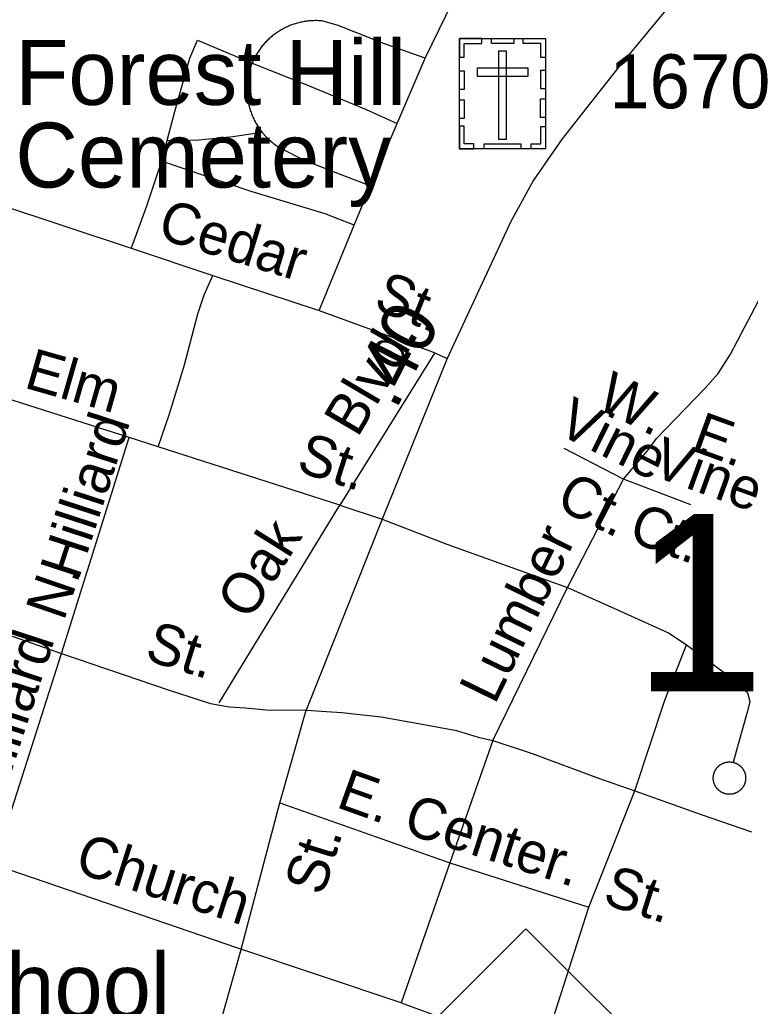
# Model space of a CAD drawing. Extents: x 2220236 to 2384410, y 720751 to 894131.
# Drawn here: x 2306731 to 2308419, y 810138 to 812418 of the extents above; entities that cross this region are included whole.
import ezdxf

# ---------------------------------------------------------------- set-up
doc = ezdxf.new("R2010")
doc.units = 0
doc.layers.add('Default', color=7, linetype='Continuous')

msp = doc.modelspace()

# ---------------------------------------------------------------- linework, layer by layer
at = {"layer": 'Default'}
for p, q in [((2307602.6, 812179), (2307667.6, 812330)), ((2307541.4, 812034.4), (2307602.6, 812179)), ((2307058.5, 812091.4), (2307071.6, 812139.5)), ((2307503.9, 811943.5), (2307541.4, 812034.4)), ((2306670.8, 811995.9), (2306988.1, 811890.4)), ((2307422.5, 811746.2), (2307503.9, 811943.5)), ((2306988.1, 811890.4), (2307177.2, 811827.6)), ((2307177.2, 811827.6), (2307422.5, 811746.2)), ((2307422.5, 811746.2), (2307684.5, 811651.2)), ((2307684.5, 811651.2), (2307718.2, 811635.7)), ((2307689.3, 811647.5), (2307470.6, 811296.6)), ((2306983.4, 811452.7), (2306637.4, 811563.6)), ((2306827.3, 810953.5), (2306983.4, 811452.7)), ((2307050.9, 811431.1), (2306983.4, 811452.7)), ((2307470.6, 811296.6), (2307050.9, 811431.1)), ((2308125.6, 811356.4), (2307988.5, 811427.9)), ((2307996.5, 811106.1), (2308125.6, 811356.4)), ((2308281.6, 811297.5), (2308125.6, 811356.4)), ((2307192, 810839.7), (2307470.6, 811296.6)), ((2307470.6, 811296.6), (2307568.4, 811264.4)), ((2307824.1, 810752.9), (2307996.5, 811106.1)), ((2306671.5, 810465.8), (2306827.3, 810953.5)), ((2307824.1, 810752.9), (2307724.6, 810469.8)), ((2308045.7, 810367.3), (2308152.2, 810636.1)), ((2307332, 810609), (2307724.6, 810469.8)), ((2307235.1, 810272.6), (2306671.5, 810465.8)), ((2307724.6, 810469.8), (2307612.2, 810146.7)), ((2307724.6, 810469.8), (2308045.7, 810367.3)), ((2307937.3, 810028.4), (2308045.7, 810367.3)), ((2307612.2, 810146.7), (2307235.1, 810272.6)), ((2307612.2, 810146.7), (2307937.3, 810028.4))]:
    msp.add_line(p, q, dxfattribs=at)
for points in [[(2308884.4, 812837.1), (2308788.7, 812803), (2308765.9, 812794.2), (2308647.5, 812748.6), (2308581.4, 812719), (2308518.5, 812689.4), (2308462.9, 812652.9), (2308425.2, 812632.3), (2308377.5, 812594), (2308321.3, 812540.8), (2308249, 812472.5), (2308115.4, 812309.6), (2307984.1, 812143.2), (2307917.7, 812047.6), (2307865.8, 811952.2), (2307718.2, 811635.7), (2307568.4, 811264.4), (2307392.6, 810822.9)], [(2307667.6, 812330), (2307873.2, 812751.9), (2307887.8, 812772.3), (2307911.2, 812792.8), (2307937.4, 812803.1), (2307943.6, 812805.1), (2307991.4, 812803.7), (2308035.7, 812784.1), (2308377.5, 812594)], [(2307432, 812415.4), (2307429.2, 812415.7), (2307426.5, 812415.9), (2307423.8, 812416.1), (2307421.1, 812416.3), (2307418.3, 812416.4), (2307415.6, 812416.4), (2307412.9, 812416.4), (2307410.1, 812416.3), (2307407.4, 812416.2), (2307404.7, 812416.1), (2307402, 812415.9), (2307399.2, 812415.7), (2307396.5, 812415.4), (2307393.8, 812415), (2307391.1, 812414.7), (2307388.4, 812414.2), (2307385.7, 812413.8), (2307383, 812413.2), (2307380.3, 812412.7), (2307377.7, 812412.1), (2307375, 812411.4), (2307372.4, 812410.7), (2307369.8, 812410), (2307367.1, 812409.2), (2307364.5, 812408.3), (2307362, 812407.5), (2307359.4, 812406.5), (2307356.8, 812405.6), (2307354.3, 812404.5), (2307351.8, 812403.5), (2307349.3, 812402.4), (2307346.8, 812401.2), (2307344.3, 812400.1), (2307341.9, 812398.8), (2307339.5, 812397.6), (2307337.1, 812396.2), (2307334.7, 812394.9), (2307332.4, 812393.5), (2307330, 812392.1), (2307327.7, 812390.6), (2307325.4, 812389.1), (2307323.2, 812387.5), (2307321, 812385.9), (2307318.8, 812384.3), (2307316.6, 812382.6), (2307314.5, 812380.9), (2307312.4, 812379.2), (2307310.3, 812377.4), (2307308.3, 812375.6), (2307306.2, 812373.7), (2307304.3, 812371.9), (2307302.3, 812370), (2307300.4, 812368), (2307298.5, 812366), (2307296.7, 812364), (2307294.9, 812362), (2307293.1, 812359.9), (2307291.3, 812357.8), (2307289.6, 812355.6), (2307288, 812353.5), (2307286.3, 812351.3), (2307284.7, 812349.1), (2307283.2, 812346.8), (2307281.7, 812344.5), (2307280.2, 812342.2), (2307278.8, 812339.9), (2307277.4, 812337.6), (2307276, 812335.2), (2307274.7, 812332.8), (2307273.4, 812330.4), (2307272.2, 812327.9), (2307271, 812325.5), (2307269.9, 812323), (2307268.8, 812320.5), (2307267.7, 812318)], [(2307667.6, 812330), (2307573.5, 812362.9), (2307467, 812405.2), (2307432, 812415.4)], [(2307071.6, 812139.5), (2307089.1, 812206.7), (2307124.2, 812329.3), (2307141.7, 812371.6), (2307267.7, 812318), (2307394, 812268), (2307531.2, 812211.1), (2307602.6, 812179)], [(2307267.7, 812318), (2307266.7, 812315.4), (2307265.7, 812312.8), (2307264.8, 812310.2), (2307263.9, 812307.6), (2307263.1, 812305), (2307262.3, 812302.3), (2307261.6, 812299.6), (2307260.9, 812297), (2307260.3, 812294.3), (2307259.7, 812291.6), (2307259.1, 812288.9), (2307258.6, 812286.2), (2307258.1, 812283.4), (2307257.7, 812280.7), (2307257.4, 812278), (2307257, 812275.2), (2307256.8, 812272.5), (2307256.5, 812269.7), (2307256.4, 812267), (2307256.2, 812264.2), (2307256.2, 812261.5), (2307256.1, 812258.7), (2307256.1, 812255.9), (2307256.2, 812253.2), (2307256.3, 812250.4), (2307256.5, 812247.7), (2307256.7, 812244.9), (2307256.9, 812242.2), (2307257.2, 812239.4), (2307257.6, 812236.7), (2307258, 812233.9), (2307258.4, 812231.2), (2307258.9, 812228.5), (2307259.4, 812225.8), (2307260, 812223.1), (2307260.6, 812220.4), (2307261.3, 812217.7), (2307262, 812215), (2307262.8, 812212.4), (2307263.6, 812209.7), (2307264.4, 812207.1), (2307265.3, 812204.5), (2307266.3, 812201.9), (2307267.3, 812199.3), (2307268.3, 812196.8), (2307269.4, 812194.2), (2307270.5, 812191.7), (2307271.7, 812189.2), (2307272.9, 812186.7), (2307274.1, 812184.3), (2307275.4, 812181.8), (2307276.7, 812179.4), (2307278.1, 812177), (2307279.5, 812174.6), (2307281, 812172.3), (2307282.5, 812170), (2307284, 812167.7), (2307285.6, 812165.4), (2307287.2, 812163.2), (2307288.9, 812160.9), (2307290.6, 812158.8)], [(2307071.6, 812139.5), (2307144.6, 812141), (2307223.4, 812148.3), (2307290.6, 812158.8)], [(2307290.6, 812158.8), (2307290.9, 812158.3), (2307291.3, 812157.9), (2307291.6, 812157.4), (2307292, 812157), (2307292.3, 812156.6), (2307292.7, 812156.1), (2307293.1, 812155.7), (2307293.4, 812155.3), (2307293.8, 812154.8), (2307294.2, 812154.4), (2307294.5, 812154), (2307294.9, 812153.6), (2307295.3, 812153.1), (2307295.7, 812152.7), (2307296, 812152.3), (2307296.4, 812151.9), (2307296.8, 812151.4), (2307297.2, 812151), (2307297.5, 812150.6), (2307297.9, 812150.2), (2307298.3, 812149.8), (2307298.7, 812149.4), (2307299.1, 812149), (2307299.5, 812148.5), (2307299.9, 812148.1), (2307300.3, 812147.7), (2307300.7, 812147.3), (2307301, 812146.9), (2307301.4, 812146.5), (2307301.8, 812146.1), (2307302.2, 812145.7), (2307302.6, 812145.3), (2307303, 812144.9), (2307303.4, 812144.5), (2307303.8, 812144.1), (2307304.3, 812143.7), (2307304.7, 812143.3), (2307305.1, 812142.9), (2307305.5, 812142.6), (2307305.9, 812142.2), (2307306.3, 812141.8), (2307306.7, 812141.4), (2307307.1, 812141), (2307307.6, 812140.6), (2307308, 812140.2), (2307308.4, 812139.9), (2307308.8, 812139.5), (2307309.2, 812139.1), (2307309.7, 812138.7), (2307310.1, 812138.4), (2307310.5, 812138), (2307310.9, 812137.6), (2307311.4, 812137.3), (2307311.8, 812136.9), (2307312.2, 812136.5), (2307312.7, 812136.2), (2307313.1, 812135.8), (2307313.5, 812135.4), (2307314, 812135.1), (2307314.4, 812134.7), (2307314.8, 812134.4), (2307315.3, 812134), (2307315.7, 812133.7), (2307316.2, 812133.3), (2307316.6, 812133), (2307317.1, 812132.6), (2307317.5, 812132.3), (2307317.9, 812131.9), (2307318.4, 812131.6), (2307318.8, 812131.2), (2307319.3, 812130.9), (2307319.8, 812130.6), (2307320.2, 812130.2), (2307320.7, 812129.9), (2307321.1, 812129.5), (2307321.6, 812129.2), (2307322, 812128.9), (2307322.5, 812128.6), (2307323, 812128.2), (2307323.4, 812127.9), (2307323.9, 812127.6), (2307324.3, 812127.3), (2307324.8, 812126.9), (2307325.3, 812126.6), (2307325.7, 812126.3), (2307326.2, 812126), (2307326.7, 812125.7), (2307327.2, 812125.4), (2307327.6, 812125), (2307328.1, 812124.7), (2307328.6, 812124.4), (2307329.1, 812124.1), (2307329.5, 812123.8), (2307330, 812123.5), (2307330.5, 812123.2), (2307331, 812122.9), (2307331.4, 812122.6), (2307331.9, 812122.3), (2307332.4, 812122)], [(2307332.4, 812122), (2307332.9, 812121.7), (2307333.4, 812121.5)], [(2307333.4, 812121.5), (2307386.7, 812094.3), (2307455.3, 812068), (2307541.4, 812034.4)], [(2307058.5, 812091.4), (2307023.5, 811987.7), (2306988.1, 811890.4)], [(2307503.9, 811943.5), (2307436.3, 811970.2), (2307265.7, 812021.3), (2307058.5, 812091.4)], [(2307050.9, 811431.1), (2307076.3, 811505.7), (2307111.9, 811620.7), (2307142.7, 811739), (2307157.3, 811782.7), (2307177.2, 811827.6)], [(2308125.6, 811356.4), (2308184.1, 811426.3), (2308201.9, 811450.4), (2308245.5, 811495), (2308314.2, 811566.8), (2308344.6, 811601.1), (2308373, 811645.2), (2308454.3, 811800)], [(2307568.4, 811264.4), (2307717.9, 811206.8), (2307996.5, 811106.1)], [(2306043.4, 811225.4), (2306463.3, 811081.3), (2306827.3, 810953.5), (2307073.8, 810869.7), (2307171.4, 810838), (2307215, 810830.9), (2307251.8, 810828), (2307301.4, 810823.6), (2307392.6, 810822.9)], [(2307996.5, 811106.1), (2308112, 811054.7), (2308231.4, 811000.9), (2308271.7, 810974.1)], [(2308152.2, 810636.1), (2308221, 810845.6), (2308271.7, 810974.1)], [(2308271.7, 810974.1), (2308358.3, 810909.8), (2308394.1, 810880), (2308412, 810863.5), (2308418, 810842.6), (2308412, 810820.2), (2308391.1, 810744.1), (2308379.2, 810702.2)], [(2306816.9, 808697.5), (2306879.1, 808956.8), (2306960.8, 809243.9), (2307102, 809755.4), (2307156.5, 809963.9), (2307240.8, 810264.6), (2307332, 810609), (2307392.6, 810822.9)], [(2307392.6, 810822.9), (2307475.3, 810817.7), (2307566.1, 810807.4), (2307660.7, 810790.5), (2307739.8, 810776.2), (2307790.4, 810760.7), (2307824.1, 810752.9), (2307914.9, 810723), (2308067.9, 810666), (2308152.2, 810636.1), (2308305.2, 810581.6), (2308421.8, 810541.4)], [(2308341.8, 810689.5), (2308342.2, 810690), (2308342.6, 810690.5), (2308343, 810691), (2308343.5, 810691.4), (2308343.9, 810691.9), (2308344.4, 810692.4), (2308344.8, 810692.8), (2308345.3, 810693.3), (2308345.8, 810693.7), (2308346.3, 810694.1), (2308346.8, 810694.6), (2308347.3, 810695), (2308347.8, 810695.4), (2308348.3, 810695.8), (2308348.8, 810696.2), (2308349.4, 810696.5), (2308349.9, 810696.9), (2308350.5, 810697.3), (2308351, 810697.6), (2308351.6, 810697.9), (2308352.1, 810698.3), (2308352.7, 810698.6), (2308353.3, 810698.9), (2308353.9, 810699.2), (2308354.4, 810699.5), (2308355, 810699.8), (2308355.6, 810700), (2308356.2, 810700.3), (2308356.8, 810700.5), (2308357.4, 810700.8), (2308358, 810701), (2308358.7, 810701.2), (2308359.3, 810701.4), (2308359.9, 810701.6), (2308360.5, 810701.8), (2308361.1, 810702), (2308361.8, 810702.1), (2308362.4, 810702.3), (2308363, 810702.4), (2308363.7, 810702.5), (2308364.3, 810702.7), (2308365, 810702.8), (2308365.6, 810702.9), (2308366.3, 810702.9), (2308366.9, 810703), (2308367.6, 810703.1), (2308368.2, 810703.1), (2308368.8, 810703.2), (2308369.5, 810703.2), (2308370.2, 810703.2), (2308370.8, 810703.2), (2308371.5, 810703.2), (2308372.1, 810703.2), (2308372.8, 810703.2), (2308373.4, 810703.1), (2308374.1, 810703.1), (2308374.7, 810703), (2308375.3, 810702.9), (2308376, 810702.8), (2308376.6, 810702.7), (2308377.3, 810702.6), (2308377.9, 810702.5), (2308378.6, 810702.4), (2308379.2, 810702.2)], [(2308379.2, 810702.2), (2308379.8, 810702.1), (2308380.5, 810701.9), (2308381.1, 810701.7), (2308381.7, 810701.6), (2308382.3, 810701.4), (2308382.9, 810701.2), (2308383.6, 810700.9), (2308384.2, 810700.7), (2308384.8, 810700.5), (2308385.4, 810700.2), (2308386, 810700), (2308386.6, 810699.7), (2308387.2, 810699.4), (2308387.7, 810699.1), (2308388.3, 810698.8), (2308388.9, 810698.5), (2308389.4, 810698.2), (2308390, 810697.9), (2308390.6, 810697.5), (2308391.1, 810697.2), (2308391.7, 810696.8), (2308392.2, 810696.4), (2308392.7, 810696.1), (2308393.2, 810695.7), (2308393.8, 810695.3), (2308394.3, 810694.9), (2308394.8, 810694.5), (2308395.3, 810694), (2308395.8, 810693.6), (2308396.2, 810693.2), (2308396.7, 810692.7), (2308397.2, 810692.3), (2308397.6, 810691.8), (2308398.1, 810691.3), (2308398.5, 810690.8), (2308398.9, 810690.3), (2308399.4, 810689.9), (2308399.8, 810689.3), (2308400.2, 810688.8), (2308400.6, 810688.3), (2308401, 810687.8), (2308401.4, 810687.3), (2308401.7, 810686.7), (2308402.1, 810686.2), (2308402.4, 810685.6), (2308402.8, 810685.1), (2308403.1, 810684.5), (2308403.4, 810684), (2308403.7, 810683.4), (2308404, 810682.8), (2308404.3, 810682.2), (2308404.6, 810681.6), (2308404.9, 810681), (2308405.1, 810680.4), (2308405.4, 810679.8), (2308405.6, 810679.2), (2308405.9, 810678.6), (2308406.1, 810678), (2308406.3, 810677.4), (2308406.5, 810676.8), (2308406.7, 810676.2), (2308406.8, 810675.5), (2308407, 810674.9), (2308407.2, 810674.3), (2308407.3, 810673.6), (2308407.4, 810673), (2308407.5, 810672.4), (2308407.7, 810671.7), (2308407.8, 810671.1), (2308407.8, 810670.4), (2308407.9, 810669.8), (2308408, 810669.1), (2308408, 810668.5), (2308408.1, 810667.8), (2308408.1, 810667.2), (2308408.1, 810666.5), (2308408.1, 810665.9), (2308408.1, 810665.2), (2308408.1, 810664.6), (2308408.1, 810663.9), (2308408, 810663.3), (2308408, 810662.6), (2308407.9, 810662), (2308407.9, 810661.3), (2308407.8, 810660.7), (2308407.7, 810660), (2308407.6, 810659.4), (2308407.5, 810658.8), (2308407.3, 810658.1), (2308407.2, 810657.5), (2308407, 810656.8), (2308406.9, 810656.2), (2308406.7, 810655.6), (2308406.5, 810655), (2308406.3, 810654.3), (2308406.1, 810653.7), (2308405.9, 810653.1), (2308405.7, 810652.5), (2308405.4, 810651.9)], [(2308351.7, 810633.6), (2308351.1, 810633.9), (2308350.6, 810634.3), (2308350, 810634.6), (2308349.5, 810635), (2308349, 810635.4), (2308348.4, 810635.7), (2308347.9, 810636.1), (2308347.4, 810636.5), (2308346.9, 810636.9), (2308346.4, 810637.4), (2308345.9, 810637.8), (2308345.4, 810638.2), (2308345, 810638.7), (2308344.5, 810639.1), (2308344, 810639.6), (2308343.6, 810640.1), (2308343.1, 810640.5), (2308342.7, 810641), (2308342.3, 810641.5), (2308341.8, 810642), (2308341.4, 810642.5), (2308341, 810643), (2308340.6, 810643.5), (2308340.3, 810644.1), (2308339.9, 810644.6), (2308339.5, 810645.1), (2308339.2, 810645.7), (2308338.8, 810646.2), (2308338.5, 810646.8), (2308338.2, 810647.4), (2308337.8, 810647.9), (2308337.5, 810648.5), (2308337.2, 810649.1), (2308337, 810649.7), (2308336.7, 810650.3), (2308336.4, 810650.9), (2308336.2, 810651.5), (2308335.9, 810652.1), (2308335.7, 810652.7), (2308335.5, 810653.3), (2308335.2, 810653.9), (2308335, 810654.5), (2308334.9, 810655.1), (2308334.7, 810655.8), (2308334.5, 810656.4), (2308334.3, 810657), (2308334.2, 810657.7), (2308334.1, 810658.3), (2308333.9, 810658.9), (2308333.8, 810659.6), (2308333.7, 810660.2), (2308333.6, 810660.9), (2308333.5, 810661.5), (2308333.5, 810662.2), (2308333.4, 810662.8), (2308333.4, 810663.5), (2308333.3, 810664.1), (2308333.3, 810664.8), (2308333.3, 810665.4), (2308333.3, 810666.1), (2308333.3, 810666.7), (2308333.3, 810667.4), (2308333.4, 810668), (2308333.4, 810668.7), (2308333.5, 810669.3), (2308333.5, 810670), (2308333.6, 810670.6), (2308333.7, 810671.2), (2308333.8, 810671.9), (2308333.9, 810672.5), (2308334, 810673.2), (2308334.2, 810673.8), (2308334.3, 810674.4), (2308334.5, 810675.1), (2308334.6, 810675.7), (2308334.8, 810676.3), (2308335, 810677), (2308335.2, 810677.6), (2308335.4, 810678.2), (2308335.6, 810678.8), (2308335.9, 810679.4), (2308336.1, 810680), (2308336.4, 810680.6), (2308336.6, 810681.2), (2308336.9, 810681.8), (2308337.2, 810682.4), (2308337.5, 810683), (2308337.8, 810683.5), (2308338.1, 810684.1), (2308338.4, 810684.7), (2308338.7, 810685.2), (2308339.1, 810685.8), (2308339.4, 810686.3), (2308339.8, 810686.9), (2308340.2, 810687.4), (2308340.6, 810687.9), (2308340.9, 810688.5), (2308341.3, 810689), (2308341.8, 810689.5)], [(2308405.4, 810651.9), (2308405.2, 810651.3), (2308404.9, 810650.7), (2308404.7, 810650.1), (2308404.4, 810649.5), (2308404.1, 810648.9), (2308403.8, 810648.3), (2308403.5, 810647.8), (2308403.2, 810647.2), (2308402.8, 810646.6), (2308402.5, 810646.1), (2308402.2, 810645.5), (2308401.8, 810645), (2308401.4, 810644.5), (2308401.1, 810643.9), (2308400.7, 810643.4), (2308400.3, 810642.9), (2308399.9, 810642.4), (2308399.5, 810641.9), (2308399, 810641.4), (2308398.6, 810640.9), (2308398.2, 810640.4), (2308397.7, 810639.9), (2308397.3, 810639.5), (2308396.8, 810639), (2308396.3, 810638.5), (2308395.9, 810638.1), (2308395.4, 810637.7), (2308394.9, 810637.2), (2308394.4, 810636.8), (2308393.9, 810636.4), (2308393.4, 810636), (2308392.8, 810635.6), (2308392.3, 810635.3), (2308391.8, 810634.9), (2308391.2, 810634.5), (2308390.7, 810634.2), (2308390.1, 810633.8), (2308389.6, 810633.5), (2308389, 810633.2), (2308388.4, 810632.9), (2308387.9, 810632.6), (2308387.3, 810632.3), (2308386.7, 810632), (2308386.1, 810631.7), (2308385.5, 810631.4), (2308384.9, 810631.2), (2308384.3, 810630.9), (2308383.7, 810630.7), (2308383.1, 810630.5), (2308382.5, 810630.3), (2308381.8, 810630.1), (2308381.2, 810629.9), (2308380.6, 810629.7), (2308380, 810629.6), (2308379.3, 810629.4), (2308378.7, 810629.3), (2308378.1, 810629.1), (2308377.4, 810629), (2308376.8, 810628.9), (2308376.1, 810628.8), (2308375.5, 810628.7), (2308374.8, 810628.6), (2308374.2, 810628.6), (2308373.6, 810628.5), (2308372.9, 810628.5), (2308372.3, 810628.4), (2308371.6, 810628.4), (2308371, 810628.4), (2308370.3, 810628.4), (2308369.6, 810628.4), (2308369, 810628.4), (2308368.3, 810628.5), (2308367.7, 810628.5), (2308367, 810628.6), (2308366.4, 810628.6), (2308365.8, 810628.7), (2308365.1, 810628.8), (2308364.5, 810628.9), (2308363.8, 810629), (2308363.2, 810629.2), (2308362.6, 810629.3), (2308361.9, 810629.4), (2308361.3, 810629.6), (2308360.7, 810629.8), (2308360, 810629.9), (2308359.4, 810630.1), (2308358.8, 810630.3), (2308358.2, 810630.6), (2308357.6, 810630.8), (2308357, 810631), (2308356.4, 810631.3), (2308355.8, 810631.5), (2308355.2, 810631.8), (2308354.6, 810632.1), (2308354, 810632.3), (2308353.4, 810632.6), (2308352.8, 810632.9), (2308352.3, 810633.3), (2308351.7, 810633.6)]]:
    msp.add_lwpolyline(points, dxfattribs=at)
for points in [[(2307746.7, 812374.9), (2307945.8, 812374.9), (2307945.8, 812120.2), (2307746.7, 812120.2)], [(2307746.7, 812331.6), (2307758.1, 812331.6), (2307758.1, 812363.8), (2307798.6, 812363.7), (2307798.6, 812374.9), (2307746.7, 812374.9)], [(2307820.8, 812374.9), (2307872.6, 812374.9), (2307872.6, 812363.5), (2307820.8, 812363.5)], [(2307945.9, 812331.5), (2307934.5, 812331.5), (2307934.5, 812363.7), (2307894, 812363.7), (2307894, 812374.8), (2307945.9, 812374.8)], [(2307855.8, 812345.6), (2307837.1, 812345.6), (2307837.1, 812142.8), (2307855.8, 812142.8)], [(2307746.7, 812257.4), (2307746.7, 812300.7), (2307758.1, 812300.7), (2307758.1, 812257.4)], [(2307787.5, 812306.8), (2307787.5, 812288.1), (2307905.3, 812288.1), (2307905.3, 812306.8)], [(2307934.5, 812258.4), (2307934.5, 812301.7), (2307945.9, 812301.7), (2307945.9, 812258.4)], [(2307746.7, 812190.2), (2307746.7, 812233.5), (2307758.1, 812233.5), (2307758.1, 812190.2)], [(2307934.4, 812192.5), (2307934.4, 812235.8), (2307945.8, 812235.8), (2307945.8, 812192.5)], [(2307779.8, 812120.3), (2307779.8, 812131.8), (2307757.8, 812131.8), (2307757.8, 812172.2), (2307746.7, 812172.2), (2307746.7, 812120.3)], [(2307912.7, 812120.2), (2307912.7, 812131.7), (2307934.7, 812131.7), (2307934.7, 812172.1), (2307945.8, 812172.1), (2307945.8, 812120.2)], [(2307804.2, 812131.7), (2307889, 812131.7), (2307889, 812120.3), (2307804.2, 812120.3)], [(2307567.5, 809984.6), (2307900.4, 810317.6), (2308233.4, 809984.6), (2307900.4, 809651.6)]]:
    msp.add_lwpolyline(points, close=True, dxfattribs=at)

# ---------------------------------------------------------------- texts
for s, height, p in [('Forest Hill', 150, (2306720.7, 812221.7)), ('1670', 125, (2308093.4, 812213.7)), ('Cemetery', 150, (2306720.7, 812030.7)), ('123', 410.1, (2308147.4, 810866.4)), ('Elem. School', 150, (2305896.9, 810111.7))]:
    msp.add_text(s, height=height, dxfattribs=at).set_placement(p)
for s, height, rotation, p in [('Cedar', 95, 342.9047, (2307045.6, 811914.9)), ('St.', 95, 338.1791, (2307544.8, 811751.8)), ('.40', 125, 63.0284, (2307599.6, 811514.4)), ('Blvd.', 95, 59.546, (2307511.3, 811450.5)), ('Elm', 95, 344.0355, (2306738.1, 811568.9)), ('W.', 95, 333.656, (2308059, 811523.1)), ('Vine', 95, 333.656, (2307968, 811464)), ('Hilliard', 95, 71.9147, (2306866.4, 811120.9)), ('E.', 95, 340.0455, (2308278.8, 811424.5)), ('St.', 95, 342.1776, (2307367, 811376.1)), ('Vine', 95, 340.0455, (2308186.7, 811366.8)), ('Ct.', 95, 333.656, (2307965.8, 811292.1)), ('Ct.', 95, 340.0455, (2308133.7, 811215.2)), ('Oak', 95, 57.93, (2307261.9, 811027.2)), ('Lumber', 95, 63.9588, (2307828.4, 810833.5)), ('N.', 95, 70.9293, (2306832.6, 811026.7)), ('St.', 95, 342.6923, (2307016.7, 810940.1)), ('Hilliard', 95, 71.9147, (2306691.6, 810617.2)), ('E.', 95, 340.3114, (2307459.1, 810599.6)), ('Center.', 95, 342.2961, (2307613.2, 810540.3)), ('Church', 95, 342.3718, (2306854.5, 810449.6)), ('St.', 95, 72.6908, (2307431.4, 810391.1)), ('St.', 95, 342.2961, (2308074.7, 810376.3))]:
    msp.add_text(s, height=height, rotation=rotation, dxfattribs=at).set_placement(p)

doc.saveas('drawing.dxf')
